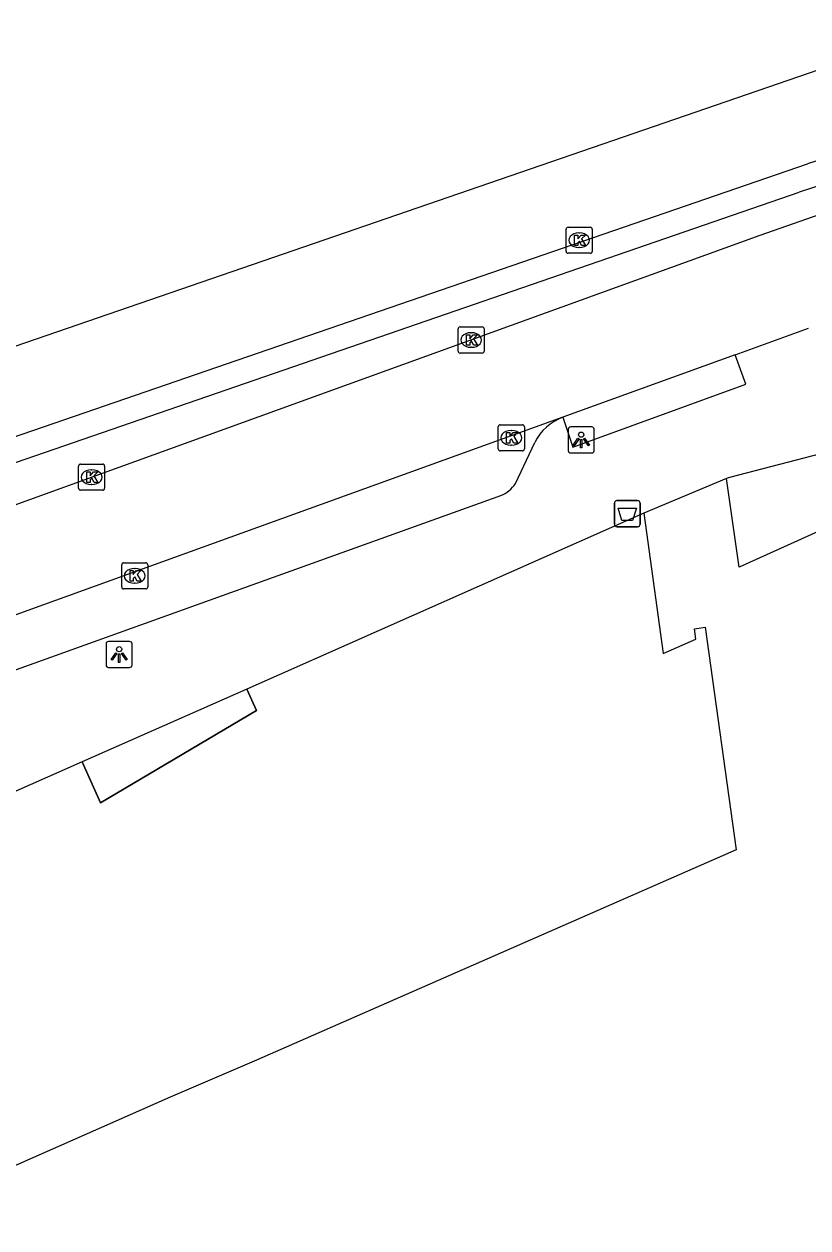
# Model space of a CAD drawing. Extents: x 160379 to 161131, y 383940 to 384849.
# Drawn here: x 160465.79 to 160495.86, y 384744.99 to 384791.14 of the extents above; entities that cross this region are included whole.
import ezdxf

# ---------------------------------------------------------------- set-up
doc = ezdxf.new("R2010")
doc.units = 0
for name, color, linetype in [('IMGEO_Afvalbak', 7, 'Continuous'), ('IMGEO_Berm_open', 7, 'Continuous'), ('IMGEO_Groenvoorziening', 7, 'Continuous'), ('IMGEO_Kolk', 7, 'Continuous'), ('IMGEO_Lichtpunt', 7, 'Continuous'), ('IMGEO_Pand', 7, 'Continuous'), ('IMGEO_Pand_overbouw', 7, 'Continuous'), ('IMGEO_Rijbaan_lokaal_gesloten', 7, 'Continuous'), ('IMGEO_Rijbaan_regionaal_gesloten', 7, 'Continuous'), ('IMGEO_Voetpad_open', 7, 'Continuous')]:
    doc.layers.add(name, color=color, linetype=linetype)

msp = doc.modelspace()

# ---------------------------------------------------------------- linework, layer by layer
at = {"layer": 'IMGEO_Afvalbak'}
for p, q in [((160488.436, 384771.968), (160488.436, 384772.768)), ((160488.436, 384772.768), (160488.436, 384771.968)), ((160488.536, 384772.868), (160489.326, 384772.868)), ((160489.326, 384772.868), (160488.536, 384772.868)), ((160489.426, 384772.768), (160489.426, 384771.968)), ((160489.426, 384771.968), (160489.426, 384772.768)), ((160489.326, 384771.868), (160488.536, 384771.868)), ((160488.536, 384771.868), (160489.326, 384771.868))]:
    msp.add_line(p, q, dxfattribs=at)
msp.add_lwpolyline([(160488.579, 384772.582), (160489.283, 384772.582), (160489.134, 384772.112), (160488.728, 384772.112), (160488.579, 384772.582)], dxfattribs=at)
for centre, start, end in [((160488.536, 384772.768), 90, 180), ((160488.536, 384772.768), 90, 180), ((160489.326, 384772.768), 0, 90), ((160489.326, 384772.768), 360, 90), ((160488.536, 384771.968), 180, 270), ((160488.536, 384771.968), 180, 270), ((160489.326, 384771.968), 270, 0), ((160489.326, 384771.968), 270, 0)]:
    msp.add_arc(centre, 0.1, start, end, dxfattribs=at)
at = {"layer": 'IMGEO_Berm_open'}
msp.add_lwpolyline([(160440.136, 384764.646), (160439.839, 384765.507), (160495.523, 384784.69)], dxfattribs=at)
msp.add_arc((160552.578, 384609.298), 184.439, 103.05185, 108.01978, dxfattribs=at)
at = {"layer": 'IMGEO_Groenvoorziening'}
msp.add_lwpolyline([(160499.624, 384772.098), (160498.728, 384771.341), (160498.239, 384772.575), (160493.228, 384770.32), (160492.742, 384773.711)], dxfattribs=at)
at = {"layer": 'IMGEO_Kolk'}
for p, q in [((160486.585, 384782.424), (160486.585, 384783.276)), ((160486.66, 384783.35), (160487.512, 384783.35)), ((160487.073, 384783.13), (160487.098, 384783.13)), ((160487.586, 384783.276), (160487.586, 384782.424)), ((160487.512, 384782.35), (160486.66, 384782.35)), ((160487.096, 384782.57), (160487.071, 384782.57)), ((160482.443, 384778.6), (160482.443, 384779.452)), ((160482.518, 384779.526), (160483.37, 384779.526)), ((160483.444, 384779.452), (160483.444, 384778.6)), ((160482.931, 384779.306), (160482.956, 384779.306)), ((160483.37, 384778.526), (160482.518, 384778.526)), ((160482.954, 384778.746), (160482.929, 384778.746)), ((160484.059, 384775.776), (160484.911, 384775.776)), ((160483.984, 384774.85), (160483.984, 384775.702)), ((160484.472, 384775.556), (160484.497, 384775.556)), ((160484.985, 384775.702), (160484.985, 384774.85)), ((160484.495, 384774.996), (160484.47, 384774.996)), ((160484.911, 384774.776), (160484.059, 384774.776)), ((160467.883, 384773.342), (160467.883, 384774.194)), ((160467.958, 384774.268), (160468.81, 384774.268)), ((160468.371, 384774.048), (160468.396, 384774.048)), ((160468.884, 384774.194), (160468.884, 384773.342)), ((160468.394, 384773.488), (160468.369, 384773.488)), ((160468.81, 384773.268), (160467.958, 384773.268)), ((160469.538, 384769.559), (160469.538, 384770.411)), ((160469.613, 384770.485), (160470.465, 384770.485)), ((160470.026, 384770.265), (160470.051, 384770.265)), ((160470.539, 384770.411), (160470.539, 384769.559)), ((160470.465, 384769.485), (160469.613, 384769.485)), ((160470.049, 384769.705), (160470.024, 384769.705))]:
    msp.add_line(p, q, dxfattribs=at)
for points in [[(160486.585, 384782.424), (160486.585, 384783.276)], [(160486.66, 384783.35), (160487.512, 384783.35)], [(160487.586, 384783.276), (160487.586, 384782.424)], [(160486.906, 384783.05), (160487.029, 384783.05), (160487.029, 384782.899), (160487.159, 384783.05), (160487.323, 384783.05), (160487.177, 384782.899), (160487.33, 384782.65), (160487.178, 384782.65), (160487.093, 384782.814), (160487.029, 384782.747), (160487.029, 384782.65), (160486.906, 384782.65), (160486.906, 384783.05)], [(160487.512, 384782.35), (160486.66, 384782.35)], [(160482.443, 384778.6), (160482.443, 384779.452)], [(160482.518, 384779.526), (160483.37, 384779.526)], [(160483.444, 384779.452), (160483.444, 384778.6)], [(160482.764, 384779.226), (160482.887, 384779.226), (160482.887, 384779.075), (160483.017, 384779.226), (160483.181, 384779.226), (160483.035, 384779.075), (160483.188, 384778.826), (160483.036, 384778.826), (160482.951, 384778.99), (160482.887, 384778.923), (160482.887, 384778.826), (160482.764, 384778.826), (160482.764, 384779.226)], [(160483.37, 384778.526), (160482.518, 384778.526)], [(160484.059, 384775.776), (160484.911, 384775.776)], [(160483.984, 384774.85), (160483.984, 384775.702)], [(160484.305, 384775.476), (160484.428, 384775.476), (160484.428, 384775.325), (160484.558, 384775.476), (160484.722, 384775.476), (160484.576, 384775.325), (160484.729, 384775.076), (160484.577, 384775.076), (160484.492, 384775.24), (160484.428, 384775.173), (160484.428, 384775.076), (160484.305, 384775.076), (160484.305, 384775.476)], [(160484.985, 384775.702), (160484.985, 384774.85)], [(160484.911, 384774.776), (160484.059, 384774.776)], [(160467.883, 384773.342), (160467.883, 384774.194)], [(160467.958, 384774.268), (160468.81, 384774.268)], [(160468.204, 384773.968), (160468.327, 384773.968), (160468.327, 384773.817), (160468.457, 384773.968), (160468.621, 384773.968), (160468.475, 384773.817), (160468.628, 384773.568), (160468.476, 384773.568), (160468.391, 384773.732), (160468.327, 384773.665), (160468.327, 384773.568), (160468.204, 384773.568), (160468.204, 384773.968)], [(160468.884, 384774.194), (160468.884, 384773.342)], [(160468.81, 384773.268), (160467.958, 384773.268)], [(160469.538, 384769.559), (160469.538, 384770.411)], [(160469.613, 384770.485), (160470.465, 384770.485)], [(160470.539, 384770.411), (160470.539, 384769.559)], [(160469.859, 384770.185), (160469.982, 384770.185), (160469.982, 384770.034), (160470.112, 384770.185), (160470.276, 384770.185), (160470.13, 384770.034), (160470.283, 384769.785), (160470.131, 384769.785), (160470.046, 384769.949), (160469.982, 384769.882), (160469.982, 384769.785), (160469.859, 384769.785), (160469.859, 384770.185)], [(160470.465, 384769.485), (160469.613, 384769.485)]]:
    msp.add_lwpolyline(points, dxfattribs=at)
for centre, start, end in [((160486.662, 384783.274), 91.552, 178.448), ((160486.662, 384783.274), 91.552, 178.448), ((160487.51, 384783.274), 1.552, 88.448), ((160487.51, 384783.274), 1.552, 88.448), ((160486.662, 384782.426), 181.552, 268.448), ((160486.662, 384782.426), 181.552, 268.448), ((160487.51, 384782.426), 271.552, 358.448), ((160487.51, 384782.426), 271.552, 358.448), ((160482.52, 384779.45), 91.552, 178.448), ((160482.52, 384779.45), 91.552, 178.448), ((160483.368, 384779.45), 1.552, 88.448), ((160483.368, 384779.45), 1.552, 88.448), ((160482.52, 384778.602), 181.552, 268.448), ((160482.52, 384778.602), 181.552, 268.448), ((160483.368, 384778.602), 271.552, 358.448), ((160483.368, 384778.602), 271.552, 358.448), ((160484.061, 384775.7), 91.552, 178.448), ((160484.061, 384775.7), 91.552, 178.448), ((160484.909, 384775.7), 1.552, 88.448), ((160484.909, 384775.7), 1.552, 88.448), ((160484.061, 384774.852), 181.552, 268.448), ((160484.061, 384774.852), 181.552, 268.448), ((160484.909, 384774.852), 271.552, 358.448), ((160484.909, 384774.852), 271.552, 358.448), ((160467.96, 384774.192), 91.552, 178.448), ((160467.96, 384774.192), 91.552, 178.448), ((160468.808, 384774.192), 1.552, 88.448), ((160468.808, 384774.192), 1.552, 88.448), ((160467.96, 384773.344), 181.552, 268.448), ((160467.96, 384773.344), 181.552, 268.448), ((160468.808, 384773.344), 271.552, 358.448), ((160468.808, 384773.344), 271.552, 358.448), ((160469.615, 384770.409), 91.552, 178.448), ((160469.615, 384770.409), 91.552, 178.448), ((160470.463, 384770.409), 1.552, 88.448), ((160470.463, 384770.409), 1.552, 88.448), ((160469.615, 384769.561), 181.552, 268.448), ((160469.615, 384769.561), 181.552, 268.448), ((160470.463, 384769.561), 271.552, 358.448), ((160470.463, 384769.561), 271.552, 358.448)]:
    msp.add_arc(centre, 0.0765, start, end, dxfattribs=at)
for centre, major_axis, ratio, start_param, end_param in [((160487.072, 384782.85), (-0.387, 0.002), 0.722429, 4.712389, 7.853982), ((160487.097, 384782.85), (-0.39, 0.002), 0.717154, 1.570796, 4.712389), ((160482.93, 384779.026), (-0.387, 0.002), 0.722429, 4.712389, 7.853982), ((160482.955, 384779.026), (-0.39, 0.002), 0.717154, 1.570796, 4.712389), ((160484.471, 384775.276), (-0.387, 0.002), 0.722429, 4.712389, 7.853982), ((160484.496, 384775.276), (-0.39, 0.002), 0.717154, 1.570796, 4.712389), ((160468.37, 384773.768), (-0.387, 0.002), 0.722429, 4.712389, 7.853982), ((160468.395, 384773.768), (-0.39, 0.002), 0.717154, 1.570796, 4.712389), ((160470.025, 384769.985), (-0.387, 0.002), 0.722429, 4.712389, 7.853982), ((160470.05, 384769.985), (-0.39, 0.002), 0.717154, 1.570796, 4.712389)]:
    msp.add_ellipse(centre, major_axis=major_axis, ratio=ratio, start_param=start_param, end_param=end_param, dxfattribs=at)
at = {"layer": 'IMGEO_Lichtpunt'}
for p, q in [((160486.667, 384775.598), (160486.667, 384774.791)), ((160486.667, 384775.598), (160486.667, 384774.791)), ((160487.569, 384775.693), (160486.761, 384775.693)), ((160487.569, 384775.693), (160486.761, 384775.693)), ((160487.663, 384774.791), (160487.663, 384775.598)), ((160487.663, 384774.791), (160487.663, 384775.598)), ((160486.761, 384774.697), (160487.569, 384774.697)), ((160486.761, 384774.697), (160487.569, 384774.697)), ((160469.844, 384767.47), (160469.036, 384767.47)), ((160469.844, 384767.47), (160469.036, 384767.47)), ((160468.942, 384767.375), (160468.942, 384766.568)), ((160468.942, 384767.375), (160468.942, 384766.568)), ((160469.938, 384766.568), (160469.938, 384767.375)), ((160469.938, 384766.568), (160469.938, 384767.375)), ((160469.036, 384766.474), (160469.844, 384766.474)), ((160469.036, 384766.474), (160469.844, 384766.474))]:
    msp.add_line(p, q, dxfattribs=at)
for points in [[(160487.041, 384775.262), (160487.08, 384775.234), (160486.892, 384774.972), (160486.854, 384774.999), (160487.041, 384775.262)], [(160487.143, 384775.214), (160487.19, 384775.214), (160487.19, 384774.892), (160487.143, 384774.892), (160487.143, 384775.214)], [(160487.253, 384775.234), (160487.291, 384775.261), (160487.478, 384774.999), (160487.439, 384774.971), (160487.253, 384775.234)], [(160469.316, 384767.039), (160469.355, 384767.011), (160469.167, 384766.749), (160469.129, 384766.776), (160469.316, 384767.039)], [(160469.418, 384766.991), (160469.465, 384766.991), (160469.465, 384766.669), (160469.418, 384766.669), (160469.418, 384766.991)], [(160469.528, 384767.011), (160469.566, 384767.038), (160469.753, 384766.776), (160469.714, 384766.748), (160469.528, 384767.011)]]:
    msp.add_lwpolyline(points, dxfattribs=at)
for centre in [(160487.166, 384775.396), (160469.441, 384767.173)]:
    msp.add_circle(centre, 0.0994, dxfattribs=at)
for centre, start, end in [((160486.761, 384775.598), 90, 180), ((160486.761, 384775.598), 90, 180), ((160487.569, 384775.598), 0, 90), ((160487.569, 384775.598), 0, 90), ((160486.761, 384774.791), 180, 270), ((160486.761, 384774.791), 180, 270), ((160487.569, 384774.791), 270, 0), ((160487.569, 384774.791), 270, 360), ((160469.036, 384767.375), 90, 180), ((160469.036, 384767.375), 90, 180), ((160469.844, 384767.375), 0, 90), ((160469.844, 384767.375), 0, 90), ((160469.036, 384766.568), 180, 270), ((160469.036, 384766.568), 180, 270), ((160469.844, 384766.568), 270, 0), ((160469.844, 384766.568), 270, 360)]:
    msp.add_arc(centre, 0.0946, start, end, dxfattribs=at)
at = {"layer": 'IMGEO_Pand'}
for points in [[(160489.562, 384772.388), (160490.306, 384767.006), (160491.558, 384767.562), (160491.505, 384767.959), (160491.915, 384768.014), (160493.106, 384759.485), (160474.704, 384751.423), (160471.395, 384750), (160438.007, 384735.266)], [(160489.562, 384772.388), (160474.338, 384765.646), (160474.703, 384764.823), (160468.722, 384761.279), (160468.028, 384762.853), (160457.806, 384758.343)]]:
    msp.add_lwpolyline(points, dxfattribs=at)
at = {"layer": 'IMGEO_Pand_overbouw'}
msp.add_lwpolyline([(160468.028, 384762.853), (160468.722, 384761.279), (160474.703, 384764.823), (160474.338, 384765.646)], close=True, dxfattribs=at)
at = {"layer": 'IMGEO_Rijbaan_lokaal_gesloten'}
for points in [[(160499.676, 384785.009), (160494.018, 384783.035), (160453.622, 384768.421)], [(160493.066, 384778.453), (160495.881, 384779.476)], [(160493.066, 384778.453), (160486.46, 384776.07)], [(160486.46, 384776.07), (160450.109, 384762.942)]]:
    msp.add_lwpolyline(points, dxfattribs=at)
at = {"layer": 'IMGEO_Rijbaan_regionaal_gesloten'}
for points in [[(160407.774, 384758.961), (160496.29, 384789.397), (160509.787, 384793.209), (160516.634, 384794.476), (160522.145, 384795.098), (160533.464, 384796.44), (160578.535, 384797.637), (160591.993, 384798.377), (160620.019, 384800.647), (160623.941, 384800.965), (160636.271, 384802.448), (160652.633, 384805.11), (160663.941, 384807.107), (160687.886, 384811.633), (160723.538, 384818.688), (160757.394, 384825.337), (160773.567, 384827.732), (160796.581, 384831.06), (160808.154, 384832.524), (160820.659, 384834.653), (160832.812, 384837.187)], [(160429.887, 384763.079), (160435.571, 384765.062), (160466.954, 384775.834), (160495.842, 384785.776)]]:
    msp.add_lwpolyline(points, dxfattribs=at)
msp.add_arc((160543.069, 384642.833), 150.542, 99.01267, 108.28307, dxfattribs=at)
at = {"layer": 'IMGEO_Voetpad_open'}
for points in [[(160486.46, 384776.07), (160486.846, 384774.923), (160493.483, 384777.33), (160493.066, 384778.453)], [(160484.638, 384773.529), (160485.384, 384775.098)], [(160498.609, 384775.248), (160492.852, 384773.757), (160492.742, 384773.711)], [(160492.742, 384773.711), (160489.562, 384772.388)], [(160453.992, 384762.264), (160484.081, 384773.066)]]:
    msp.add_lwpolyline(points, dxfattribs=at)
for centre, radius, start, end in [((160487.144, 384774.232), 1.962, 110.4009, 153.785), ((160483.669, 384774.129), 1.14, 291.208, 328.2613)]:
    msp.add_arc(centre, radius, start, end, dxfattribs=at)

doc.saveas('drawing.dxf')
